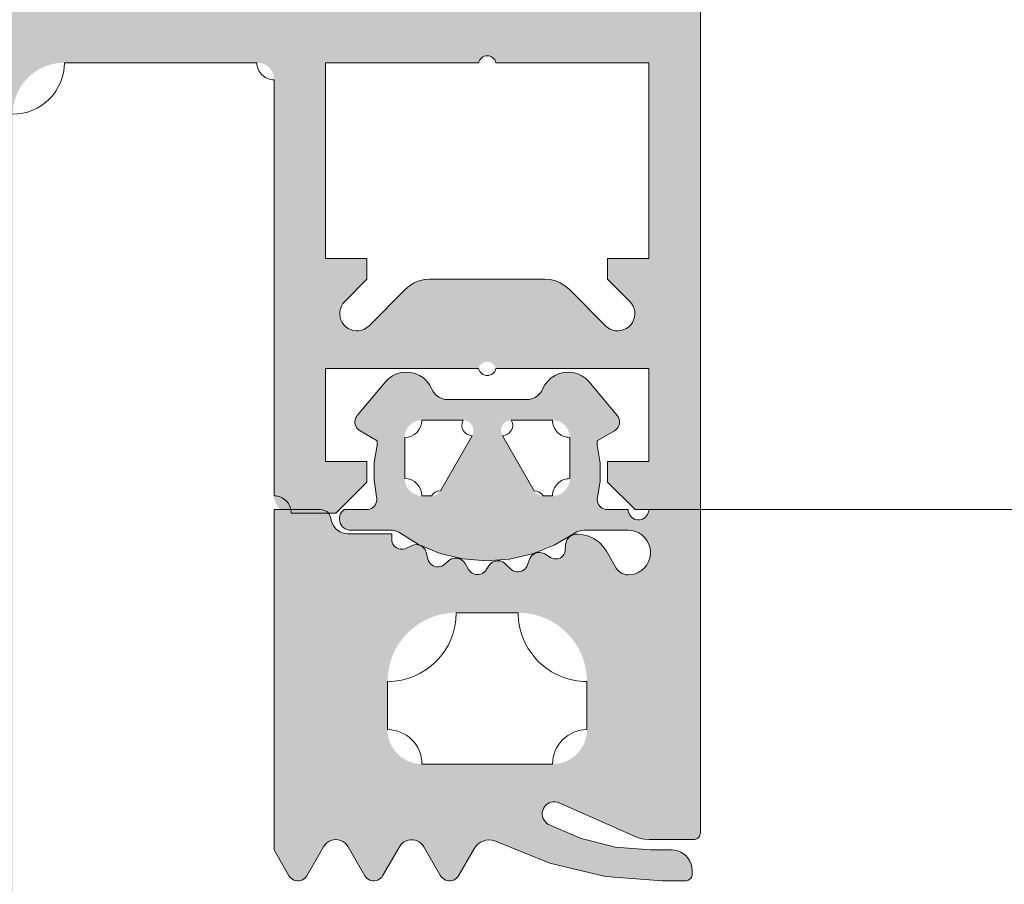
# Model space of a CAD drawing. Header units: metres. Extents: x -3.6 to 84.5, y -11 to 16.8.
# Tile 510 of 656: x 59.5242 to 59.5528, y -0.1449 to -0.1197. Entities that reach past the tile are written whole.
import ezdxf

# ---------------------------------------------------------------- set-up
doc = ezdxf.new("R2010")
doc.units = ezdxf.units.M
doc.header["$MEASUREMENT"] = 0
doc.layers.add('301 - Elemente.Linie', color=7, linetype='Continuous')
doc.layers.add('302 - Elemente.Schraffur', color=7, linetype='Continuous')

msp = doc.modelspace()

# ---------------------------------------------------------------- hatches: boundary and pattern name
at = {"layer": '302 - Elemente.Schraffur', "linetype": 'Continuous', "lineweight": 5}
h = msp.add_hatch(color=7, dxfattribs=at)
h.paths.add_polyline_path([(59.493989, -0.134), (59.495889, -0.134), (59.496689, -0.1332), (59.496689, -0.1326), (59.495489, -0.1326), (59.495489, -0.1299), (59.499939, -0.1299), (59.499945, -0.129879), (59.499952, -0.129859), (59.499961, -0.129839), (59.499972, -0.12982), (59.499984, -0.129803), (59.499998, -0.129786), (59.500013, -0.12977), (59.500029, -0.129756), (59.500046, -0.129743), (59.500065, -0.129732), (59.500084, -0.129722), (59.500104, -0.129714), (59.500125, -0.129708), (59.500146, -0.129704), (59.500167, -0.129701), (59.500189, -0.1297), (59.500211, -0.129701), (59.500232, -0.129704), (59.500253, -0.129708), (59.500274, -0.129714), (59.500294, -0.129722), (59.500313, -0.129732), (59.500332, -0.129743), (59.500349, -0.129756), (59.500365, -0.12977), (59.50038, -0.129786), (59.500394, -0.129803), (59.500406, -0.12982), (59.500417, -0.129839), (59.500426, -0.129859), (59.500433, -0.129879), (59.500439, -0.1299), (59.504889, -0.1299), (59.504889, -0.1326), (59.503689, -0.1326), (59.503689, -0.1332), (59.504589, -0.1341), (59.505889, -0.1341), (59.505914, -0.134099), (59.505938, -0.134098), (59.505962, -0.134095), (59.505987, -0.13409), (59.50601, -0.134085), (59.506034, -0.134078), (59.506057, -0.134071), (59.50608, -0.134062), (59.506103, -0.134052), (59.506125, -0.134041), (59.506146, -0.134029), (59.506167, -0.134016), (59.506187, -0.134002), (59.506206, -0.133986), (59.506225, -0.13397), (59.506243, -0.133953), (59.506259, -0.133936), (59.506276, -0.133917), (59.506291, -0.133898), (59.506305, -0.133878), (59.506318, -0.133857), (59.50633, -0.133836), (59.506341, -0.133814), (59.506351, -0.133791), (59.50636, -0.133768), (59.506367, -0.133745), (59.506374, -0.133721), (59.506379, -0.133697), (59.506384, -0.133673), (59.506387, -0.133649), (59.506388, -0.133624), (59.506389, -0.1336), (59.506389, -0.1215), (59.50639, -0.121475), (59.506391, -0.121451), (59.506394, -0.121427), (59.506399, -0.121402), (59.506404, -0.121378), (59.506411, -0.121355), (59.506418, -0.121331), (59.506427, -0.121309), (59.506437, -0.121286), (59.506448, -0.121264), (59.50646, -0.121243), (59.506473, -0.121222), (59.506487, -0.121202), (59.506502, -0.121183), (59.506519, -0.121164), (59.506535, -0.121146), (59.506553, -0.121129), (59.506572, -0.121113), (59.506591, -0.121098), (59.506611, -0.121084), (59.506632, -0.121071), (59.506653, -0.121059), (59.506675, -0.121048), (59.506698, -0.121038), (59.506721, -0.121029), (59.506744, -0.121021), (59.506768, -0.121015), (59.506791, -0.12101), (59.506816, -0.121005), (59.50684, -0.121002), (59.506864, -0.121001), (59.506889, -0.121), (59.512489, -0.121), (59.512563, -0.121002), (59.512636, -0.121007), (59.512709, -0.121016), (59.512782, -0.121029), (59.512853, -0.121045), (59.512924, -0.121065), (59.512994, -0.121088), (59.513063, -0.121114), (59.51313, -0.121144), (59.513196, -0.121177), (59.51326, -0.121213), (59.513322, -0.121253), (59.513383, -0.121295), (59.513441, -0.12134), (59.513496, -0.121389), (59.51355, -0.121439), (59.5136, -0.121493), (59.513649, -0.121548), (59.513694, -0.121606), (59.513736, -0.121667), (59.513776, -0.121729), (59.513812, -0.121793), (59.513845, -0.121859), (59.513875, -0.121926), (59.513901, -0.121995), (59.513924, -0.122065), (59.513944, -0.122135), (59.51396, -0.122207), (59.513973, -0.12228), (59.513982, -0.122353), (59.513987, -0.122426), (59.513989, -0.1225), (59.513989, -0.1495), (59.51399, -0.149524), (59.513991, -0.149549), (59.513994, -0.149573), (59.513999, -0.149597), (59.514004, -0.149621), (59.514011, -0.149645), (59.514018, -0.149668), (59.514027, -0.149691), (59.514037, -0.149714), (59.514048, -0.149736), (59.51406, -0.149757), (59.514073, -0.149778), (59.514087, -0.149798), (59.514102, -0.149817), (59.514119, -0.149836), (59.514135, -0.149853), (59.514153, -0.14987), (59.514172, -0.149886), (59.514191, -0.149902), (59.514211, -0.149916), (59.514232, -0.149929), (59.514253, -0.149941), (59.514275, -0.149952), (59.514298, -0.149962), (59.514321, -0.149971), (59.514344, -0.149978), (59.514368, -0.149985), (59.514391, -0.14999), (59.514416, -0.149995), (59.51444, -0.149998), (59.514464, -0.149999), (59.514489, -0.15), (59.515489, -0.15), (59.515538, -0.149999), (59.515587, -0.149995), (59.515636, -0.149989), (59.515684, -0.149981), (59.515732, -0.14997), (59.515779, -0.149957), (59.515826, -0.149941), (59.515872, -0.149924), (59.515917, -0.149904), (59.51596, -0.149882), (59.516003, -0.149858), (59.516045, -0.149831), (59.516085, -0.149803), (59.516123, -0.149773), (59.516161, -0.149741), (59.516196, -0.149707), (59.51623, -0.149671), (59.516262, -0.149634), (59.516292, -0.149596), (59.51632, -0.149556), (59.516347, -0.149514), (59.516371, -0.149471), (59.516393, -0.149427), (59.516413, -0.149383), (59.516431, -0.149337), (59.516446, -0.14929), (59.516459, -0.149243), (59.51647, -0.149195), (59.516478, -0.149147), (59.516484, -0.149098), (59.516488, -0.149049), (59.516489, -0.149), (59.516989, -0.148711), (59.516989, -0.147489), (59.516489, -0.1472), (59.516989, -0.146911), (59.516989, -0.145689), (59.516489, -0.1454), (59.516989, -0.145111), (59.516989, -0.143889), (59.516489, -0.1436), (59.516989, -0.143311), (59.516989, -0.142089), (59.516489, -0.1418), (59.516989, -0.141511), (59.516989, -0.140289), (59.516489, -0.14), (59.516989, -0.139711), (59.516989, -0.138489), (59.516489, -0.1382), (59.516989, -0.137911), (59.516989, -0.136689), (59.516489, -0.1364), (59.516989, -0.136111), (59.516989, -0.134164), (59.518123, -0.1322), (59.518158, -0.132144), (59.518196, -0.132091), (59.518237, -0.132041), (59.518282, -0.131993), (59.51833, -0.131948), (59.51838, -0.131907), (59.518433, -0.131868), (59.518489, -0.131834), (59.518547, -0.131803), (59.518606, -0.131776), (59.518668, -0.131753), (59.51873, -0.131734), (59.518794, -0.131719), (59.518858, -0.131708), (59.518924, -0.131702), (59.518989, -0.1317), (59.519054, -0.131702), (59.51912, -0.131708), (59.519184, -0.131719), (59.519248, -0.131734), (59.51931, -0.131753), (59.519372, -0.131776), (59.519431, -0.131803), (59.519489, -0.131834), (59.519545, -0.131868), (59.519598, -0.131907), (59.519648, -0.131948), (59.519696, -0.131993), (59.519741, -0.132041), (59.519782, -0.132091), (59.51982, -0.132144), (59.519855, -0.1322), (59.520989, -0.134164), (59.520989, -0.135211), (59.521489, -0.1355), (59.520989, -0.135789), (59.520989, -0.137011), (59.521489, -0.1373), (59.520989, -0.137589), (59.520989, -0.138811), (59.521489, -0.1391), (59.520989, -0.139389), (59.520989, -0.140611), (59.521489, -0.1409), (59.520989, -0.141189), (59.520989, -0.142411), (59.521489, -0.1427), (59.520989, -0.142989), (59.520989, -0.144211), (59.521489, -0.1445), (59.520989, -0.144789), (59.520989, -0.146011), (59.521489, -0.1463), (59.520989, -0.146589), (59.520989, -0.147811), (59.521489, -0.1481), (59.521489, -0.149), (59.52149, -0.149049), (59.521494, -0.149098), (59.5215, -0.149147), (59.521508, -0.149195), (59.521519, -0.149243), (59.521532, -0.14929), (59.521547, -0.149337), (59.521565, -0.149383), (59.521585, -0.149427), (59.521607, -0.149471), (59.521631, -0.149514), (59.521658, -0.149556), (59.521686, -0.149596), (59.521716, -0.149634), (59.521748, -0.149671), (59.521782, -0.149707), (59.521817, -0.149741), (59.521855, -0.149773), (59.521893, -0.149803), (59.521933, -0.149831), (59.521975, -0.149858), (59.522018, -0.149882), (59.522061, -0.149904), (59.522106, -0.149924), (59.522152, -0.149941), (59.522199, -0.149957), (59.522246, -0.14997), (59.522294, -0.149981), (59.522342, -0.149989), (59.522391, -0.149995), (59.52244, -0.149999), (59.522489, -0.15), (59.523489, -0.15), (59.523514, -0.149999), (59.523538, -0.149998), (59.523562, -0.149995), (59.523587, -0.14999), (59.52361, -0.149985), (59.523634, -0.149978), (59.523657, -0.149971), (59.52368, -0.149962), (59.523703, -0.149952), (59.523725, -0.149941), (59.523746, -0.149929), (59.523767, -0.149916), (59.523787, -0.149902), (59.523806, -0.149886), (59.523825, -0.14987), (59.523843, -0.149853), (59.523859, -0.149836), (59.523875, -0.149817), (59.523891, -0.149798), (59.523905, -0.149778), (59.523918, -0.149757), (59.52393, -0.149736), (59.523941, -0.149714), (59.523951, -0.149691), (59.52396, -0.149668), (59.523967, -0.149645), (59.523974, -0.149621), (59.523979, -0.149597), (59.523984, -0.149573), (59.523987, -0.149549), (59.523988, -0.149524), (59.523989, -0.1495), (59.523989, -0.1225), (59.523991, -0.122426), (59.523996, -0.122353), (59.524005, -0.12228), (59.524018, -0.122207), (59.524034, -0.122135), (59.524054, -0.122065), (59.524077, -0.121995), (59.524103, -0.121926), (59.524133, -0.121859), (59.524166, -0.121793), (59.524202, -0.121729), (59.524242, -0.121667), (59.524284, -0.121606), (59.524329, -0.121548), (59.524378, -0.121493), (59.524428, -0.121439), (59.524482, -0.121389), (59.524537, -0.12134), (59.524595, -0.121295), (59.524656, -0.121253), (59.524718, -0.121213), (59.524782, -0.121177), (59.524848, -0.121144), (59.524915, -0.121114), (59.524984, -0.121088), (59.525054, -0.121065), (59.525125, -0.121045), (59.525196, -0.121029), (59.525269, -0.121016), (59.525342, -0.121007), (59.525415, -0.121002), (59.525489, -0.121), (59.531089, -0.121), (59.531114, -0.121001), (59.531138, -0.121002), (59.531162, -0.121005), (59.531187, -0.12101), (59.53121, -0.121015), (59.531234, -0.121021), (59.531257, -0.121029), (59.53128, -0.121038), (59.531303, -0.121048), (59.531325, -0.121059), (59.531346, -0.121071), (59.531367, -0.121084), (59.531387, -0.121098), (59.531406, -0.121113), (59.531425, -0.121129), (59.531443, -0.121146), (59.531459, -0.121164), (59.531475, -0.121183), (59.531491, -0.121202), (59.531505, -0.121222), (59.531518, -0.121243), (59.53153, -0.121264), (59.531541, -0.121286), (59.531551, -0.121309), (59.53156, -0.121331), (59.531567, -0.121355), (59.531574, -0.121378), (59.531579, -0.121402), (59.531584, -0.121427), (59.531587, -0.121451), (59.531588, -0.121475), (59.531589, -0.1215), (59.531589, -0.1336), (59.53159, -0.133624), (59.531591, -0.133649), (59.531594, -0.133673), (59.531599, -0.133697), (59.531604, -0.133721), (59.531611, -0.133745), (59.531618, -0.133768), (59.531627, -0.133791), (59.531637, -0.133814), (59.531648, -0.133836), (59.53166, -0.133857), (59.531673, -0.133878), (59.531687, -0.133898), (59.531702, -0.133917), (59.531719, -0.133936), (59.531735, -0.133953), (59.531753, -0.13397), (59.531772, -0.133986), (59.531791, -0.134002), (59.531811, -0.134016), (59.531832, -0.134029), (59.531853, -0.134041), (59.531875, -0.134052), (59.531898, -0.134062), (59.531921, -0.134071), (59.531944, -0.134078), (59.531968, -0.134085), (59.531991, -0.13409), (59.532016, -0.134095), (59.53204, -0.134098), (59.532064, -0.134099), (59.532089, -0.1341), (59.533389, -0.1341), (59.534289, -0.1332), (59.534289, -0.1326), (59.533089, -0.1326), (59.533089, -0.1299), (59.537539, -0.1299), (59.537545, -0.129879), (59.537552, -0.129859), (59.537561, -0.129839), (59.537572, -0.12982), (59.537584, -0.129803), (59.537598, -0.129786), (59.537613, -0.12977), (59.537629, -0.129756), (59.537646, -0.129743), (59.537665, -0.129732), (59.537684, -0.129722), (59.537704, -0.129714), (59.537725, -0.129708), (59.537746, -0.129704), (59.537767, -0.129701), (59.537789, -0.1297), (59.537811, -0.129701), (59.537832, -0.129704), (59.537853, -0.129708), (59.537874, -0.129714), (59.537894, -0.129722), (59.537913, -0.129732), (59.537932, -0.129743), (59.537949, -0.129756), (59.537965, -0.12977), (59.53798, -0.129786), (59.537994, -0.129803), (59.538006, -0.12982), (59.538017, -0.129839), (59.538026, -0.129859), (59.538033, -0.129879), (59.538039, -0.1299), (59.542489, -0.1299), (59.542489, -0.1326), (59.541289, -0.1326), (59.541289, -0.1332), (59.542089, -0.134), (59.543989, -0.134), (59.543989, -0.0305), (59.543987, -0.030426), (59.543982, -0.030353), (59.543973, -0.03028), (59.54396, -0.030207), (59.543944, -0.030135), (59.543924, -0.030065), (59.543901, -0.029995), (59.543875, -0.029926), (59.543845, -0.029859), (59.543812, -0.029793), (59.543776, -0.029729), (59.543736, -0.029667), (59.543694, -0.029606), (59.543649, -0.029548), (59.5436, -0.029493), (59.54355, -0.029439), (59.543496, -0.029389), (59.543441, -0.02934), (59.543383, -0.029295), (59.543322, -0.029253), (59.54326, -0.029213), (59.543196, -0.029177), (59.54313, -0.029144), (59.543063, -0.029114), (59.542994, -0.029088), (59.542924, -0.029065), (59.542853, -0.029045), (59.542782, -0.029029), (59.542709, -0.029016), (59.542636, -0.029007), (59.542563, -0.029002), (59.542489, -0.029), (59.495489, -0.029), (59.495415, -0.029002), (59.495342, -0.029007), (59.495269, -0.029016), (59.495196, -0.029029), (59.495125, -0.029045), (59.495054, -0.029065), (59.494984, -0.029088), (59.494915, -0.029114), (59.494848, -0.029144), (59.494782, -0.029177), (59.494718, -0.029213), (59.494656, -0.029253), (59.494595, -0.029295), (59.494537, -0.02934), (59.494482, -0.029389), (59.494428, -0.029439), (59.494378, -0.029493), (59.494329, -0.029548), (59.494284, -0.029606), (59.494242, -0.029667), (59.494202, -0.029729), (59.494166, -0.029793), (59.494133, -0.029859), (59.494103, -0.029926), (59.494077, -0.029995), (59.494054, -0.030065), (59.494034, -0.030135), (59.494018, -0.030207), (59.494005, -0.03028), (59.493996, -0.030353), (59.493991, -0.030426), (59.493989, -0.0305)])
h.paths.add_polyline_path([(59.495489, -0.121), (59.499939, -0.121), (59.499952, -0.120959), (59.499972, -0.12092), (59.499998, -0.120886), (59.500029, -0.120856), (59.500065, -0.120832), (59.500104, -0.120814), (59.500146, -0.120804), (59.500189, -0.1208), (59.500232, -0.120804), (59.500274, -0.120814), (59.500313, -0.120832), (59.500349, -0.120856), (59.50038, -0.120886), (59.500406, -0.12092), (59.500426, -0.120959), (59.500439, -0.121), (59.504889, -0.121), (59.504889, -0.1267), (59.503689, -0.1267), (59.503689, -0.1273), (59.504335, -0.127946), (59.504389, -0.128009), (59.504431, -0.12808), (59.504461, -0.128157), (59.504478, -0.128238), (59.504481, -0.128321), (59.504471, -0.128403), (59.504448, -0.128482), (59.504411, -0.128556), (59.504363, -0.128623), (59.504305, -0.128681), (59.504238, -0.128729), (59.504164, -0.128766), (59.504084, -0.128789), (59.504003, -0.1288), (59.50392, -0.128796), (59.503839, -0.128779), (59.503762, -0.128749), (59.503691, -0.128707), (59.503628, -0.128653), (59.502568, -0.127593), (59.502448, -0.127491), (59.502315, -0.127409), (59.50217, -0.127349), (59.502017, -0.127312), (59.501861, -0.1273), (59.498517, -0.1273), (59.498361, -0.127312), (59.498208, -0.127349), (59.498063, -0.127409), (59.49793, -0.127491), (59.49781, -0.127593), (59.49675, -0.128653), (59.496687, -0.128707), (59.496616, -0.128749), (59.496539, -0.128779), (59.496458, -0.128796), (59.496375, -0.1288), (59.496293, -0.128789), (59.496214, -0.128766), (59.49614, -0.128729), (59.496073, -0.128681), (59.496015, -0.128623), (59.495967, -0.128556), (59.49593, -0.128482), (59.495907, -0.128403), (59.495897, -0.128321), (59.4959, -0.128238), (59.495917, -0.128157), (59.495947, -0.12808), (59.495989, -0.128009), (59.496043, -0.127946), (59.496689, -0.1273), (59.496689, -0.1267), (59.495489, -0.1267)], flags=0)
h.paths.add_polyline_path([(59.496089, -0.1187), (59.496089, -0.0348), (59.541889, -0.0348), (59.541889, -0.1187)], flags=0)
h.paths.add_polyline_path([(59.515789, -0.1215), (59.515795, -0.121422), (59.515813, -0.121345), (59.515843, -0.121273), (59.515884, -0.121206), (59.515935, -0.121146), (59.515995, -0.121095), (59.516062, -0.121054), (59.516134, -0.121024), (59.516211, -0.121006), (59.516289, -0.121), (59.521689, -0.121), (59.521767, -0.121006), (59.521844, -0.121024), (59.521916, -0.121054), (59.521983, -0.121095), (59.522043, -0.121146), (59.522094, -0.121206), (59.522134, -0.121273), (59.522165, -0.121345), (59.522183, -0.121422), (59.522189, -0.1215), (59.522189, -0.1289), (59.522183, -0.128978), (59.522165, -0.129054), (59.522134, -0.129127), (59.522094, -0.129194), (59.522043, -0.129253), (59.521983, -0.129304), (59.521916, -0.129345), (59.521844, -0.129375), (59.521767, -0.129394), (59.521689, -0.1294), (59.516289, -0.1294), (59.516211, -0.129394), (59.516134, -0.129375), (59.516062, -0.129345), (59.515995, -0.129304), (59.515935, -0.129253), (59.515884, -0.129194), (59.515843, -0.129127), (59.515813, -0.129054), (59.515795, -0.128978), (59.515789, -0.1289)], flags=0)
h.paths.add_polyline_path([(59.534289, -0.1267), (59.533089, -0.1267), (59.533089, -0.121), (59.537539, -0.121), (59.537552, -0.120959), (59.537572, -0.12092), (59.537598, -0.120886), (59.537629, -0.120856), (59.537665, -0.120832), (59.537704, -0.120814), (59.537746, -0.120804), (59.537789, -0.1208), (59.537832, -0.120804), (59.537874, -0.120814), (59.537913, -0.120832), (59.537949, -0.120856), (59.53798, -0.120886), (59.538006, -0.12092), (59.538026, -0.120959), (59.538039, -0.121), (59.542489, -0.121), (59.542489, -0.1267), (59.541289, -0.1267), (59.541289, -0.1273), (59.541935, -0.127946), (59.541989, -0.128009), (59.542031, -0.12808), (59.542061, -0.128157), (59.542078, -0.128238), (59.542081, -0.128321), (59.542071, -0.128403), (59.542048, -0.128482), (59.542011, -0.128556), (59.541963, -0.128623), (59.541905, -0.128681), (59.541838, -0.128729), (59.541764, -0.128766), (59.541684, -0.128789), (59.541603, -0.1288), (59.54152, -0.128796), (59.541439, -0.128779), (59.541362, -0.128749), (59.541291, -0.128707), (59.541228, -0.128653), (59.540168, -0.127593), (59.540048, -0.127491), (59.539915, -0.127409), (59.53977, -0.127349), (59.539617, -0.127312), (59.539461, -0.1273), (59.536117, -0.1273), (59.535961, -0.127312), (59.535808, -0.127349), (59.535663, -0.127409), (59.53553, -0.127491), (59.53541, -0.127593), (59.53435, -0.128653), (59.534287, -0.128707), (59.534216, -0.128749), (59.534139, -0.128779), (59.534058, -0.128796), (59.533975, -0.1288), (59.533893, -0.128789), (59.533814, -0.128766), (59.53374, -0.128729), (59.533673, -0.128681), (59.533615, -0.128623), (59.533567, -0.128556), (59.53353, -0.128482), (59.533507, -0.128403), (59.533497, -0.128321), (59.5335, -0.128238), (59.533517, -0.128157), (59.533547, -0.12808), (59.533589, -0.128009), (59.533643, -0.127946), (59.534289, -0.1273)], flags=0)
h = msp.add_hatch(color=7, dxfattribs=at)
h.paths.add_polyline_path([(59.531589, -0.134001), (59.531589, -0.143901), (59.532022, -0.144651), (59.53205, -0.14469), (59.532083, -0.144725), (59.532122, -0.144754), (59.532164, -0.144777), (59.53221, -0.144792), (59.532258, -0.1448), (59.532306, -0.1448), (59.532354, -0.144792), (59.532399, -0.144777), (59.532442, -0.144754), (59.532481, -0.144725), (59.532514, -0.14469), (59.532542, -0.144651), (59.53303, -0.143806), (59.533071, -0.143747), (59.533121, -0.143697), (59.53318, -0.143656), (59.533244, -0.143625), (59.533313, -0.143607), (59.533385, -0.143601), (59.533456, -0.143607), (59.533525, -0.143625), (59.53359, -0.143656), (59.533648, -0.143697), (59.533699, -0.143747), (59.53374, -0.143806), (59.534228, -0.144651), (59.534255, -0.14469), (59.534288, -0.144725), (59.534327, -0.144754), (59.53437, -0.144777), (59.534416, -0.144792), (59.534463, -0.1448), (59.534511, -0.1448), (59.534559, -0.144792), (59.534605, -0.144777), (59.534648, -0.144754), (59.534686, -0.144725), (59.53472, -0.14469), (59.534747, -0.144651), (59.535235, -0.143806), (59.535273, -0.143751), (59.535318, -0.143704), (59.535371, -0.143664), (59.535429, -0.143633), (59.535492, -0.143613), (59.535557, -0.143602), (59.535623, -0.143602), (59.535688, -0.143613), (59.535751, -0.143633), (59.535809, -0.143664), (59.535862, -0.143704), (59.535908, -0.143751), (59.535945, -0.143806), (59.536433, -0.144651), (59.53646, -0.14469), (59.536494, -0.144725), (59.536532, -0.144754), (59.536575, -0.144777), (59.536621, -0.144792), (59.536669, -0.1448), (59.536717, -0.1448), (59.536765, -0.144792), (59.53681, -0.144777), (59.536853, -0.144754), (59.536892, -0.144725), (59.536925, -0.14469), (59.536953, -0.144651), (59.537415, -0.14385), (59.537465, -0.143782), (59.537525, -0.143724), (59.537594, -0.143676), (59.53767, -0.143641), (59.537751, -0.143618), (59.537834, -0.143609), (59.537918, -0.143613), (59.538, -0.143631), (59.538078, -0.143663), (59.539613, -0.14429), (59.541226, -0.144672), (59.542879, -0.1448), (59.543549, -0.1448), (59.54358, -0.144798), (59.543611, -0.144791), (59.54364, -0.144779), (59.543667, -0.144762), (59.54369, -0.144742), (59.543711, -0.144718), (59.543727, -0.144691), (59.543739, -0.144662), (59.543747, -0.144632), (59.543749, -0.1446), (59.543749, -0.1445), (59.543742, -0.144406), (59.54372, -0.144315), (59.543684, -0.144228), (59.543634, -0.144148), (59.543573, -0.144076), (59.543502, -0.144015), (59.543421, -0.143966), (59.543334, -0.14393), (59.543243, -0.143908), (59.543149, -0.1439), (59.542539, -0.1439), (59.541515, -0.143816), (59.540518, -0.143567), (59.539574, -0.143159), (59.539524, -0.143127), (59.53948, -0.143086), (59.539444, -0.143039), (59.539416, -0.142986), (59.539398, -0.142929), (59.53939, -0.14287), (59.539391, -0.142811), (59.539403, -0.142752), (59.539425, -0.142697), (59.539455, -0.142646), (59.539494, -0.1426), (59.53954, -0.142562), (59.539592, -0.142533), (59.539648, -0.142512), (59.539707, -0.142502), (59.539766, -0.142501), (59.539825, -0.142511), (59.539881, -0.142531), (59.54209, -0.143514), (59.542221, -0.143562), (59.542357, -0.143591), (59.542497, -0.1436), (59.543789, -0.1436), (59.543824, -0.143597), (59.543857, -0.143588), (59.543889, -0.143574), (59.543918, -0.143554), (59.543942, -0.143529), (59.543962, -0.1435), (59.543977, -0.143469), (59.543986, -0.143435), (59.543989, -0.1434), (59.543989, -0.134001), (59.542489, -0.134001), (59.542485, -0.13405), (59.542473, -0.134098), (59.542453, -0.134143), (59.542426, -0.134185), (59.542392, -0.134221), (59.542353, -0.134252), (59.54231, -0.134275), (59.542263, -0.134291), (59.542214, -0.1343), (59.542164, -0.1343), (59.542115, -0.134291), (59.542069, -0.134275), (59.542025, -0.134252), (59.541986, -0.134221), (59.541952, -0.134185), (59.541925, -0.134143), (59.541905, -0.134098), (59.541893, -0.13405), (59.541889, -0.134001), (59.541284, -0.134001), (59.541233, -0.133995), (59.541183, -0.133981), (59.541136, -0.133959), (59.541094, -0.133929), (59.541058, -0.133892), (59.541028, -0.133849), (59.541007, -0.133802), (59.540994, -0.133752), (59.540989, -0.133701), (59.541078, -0.133179), (59.541078, -0.13265), (59.540989, -0.132128), (59.540989, -0.132001), (59.541489, -0.131712), (59.541532, -0.131682), (59.541569, -0.131645), (59.541599, -0.131602), (59.541621, -0.131555), (59.541634, -0.131504), (59.541639, -0.131452), (59.541634, -0.1314), (59.541621, -0.13135), (59.541599, -0.131302), (59.541569, -0.131259), (59.540752, -0.130286), (59.540656, -0.13019), (59.540545, -0.130111), (59.540422, -0.130052), (59.540291, -0.130015), (59.540155, -0.130001), (59.540019, -0.13001), (59.539886, -0.130042), (59.539761, -0.130096), (59.539647, -0.130171), (59.539547, -0.130263), (59.539464, -0.130372), (59.539363, -0.130567), (59.539312, -0.130634), (59.539251, -0.130692), (59.539181, -0.130738), (59.539105, -0.130773), (59.539023, -0.130794), (59.53894, -0.130801), (59.536638, -0.130801), (59.536555, -0.130794), (59.536474, -0.130773), (59.536397, -0.130738), (59.536327, -0.130692), (59.536266, -0.130634), (59.536216, -0.130567), (59.536114, -0.130372), (59.536031, -0.130263), (59.535931, -0.130171), (59.535817, -0.130096), (59.535692, -0.130042), (59.535559, -0.13001), (59.535423, -0.130001), (59.535288, -0.130015), (59.535156, -0.130052), (59.535033, -0.130111), (59.534922, -0.13019), (59.534826, -0.130286), (59.534009, -0.131259), (59.533982, -0.131298), (59.533961, -0.131341), (59.533946, -0.131386), (59.53394, -0.131433), (59.53394, -0.131481), (59.533949, -0.131528), (59.533964, -0.131572), (59.533987, -0.131614), (59.534015, -0.131652), (59.53405, -0.131685), (59.534089, -0.131712), (59.534589, -0.132001), (59.534589, -0.132128), (59.534502, -0.132626), (59.534497, -0.133132), (59.534579, -0.133681), (59.534579, -0.13373), (59.53457, -0.133778), (59.534553, -0.133824), (59.53453, -0.133867), (59.534499, -0.133906), (59.534463, -0.133939), (59.534422, -0.133965), (59.534377, -0.133985), (59.534329, -0.133997), (59.53428, -0.134001), (59.533629, -0.134001), (59.533587, -0.134036), (59.533551, -0.134079), (59.533522, -0.134126), (59.533502, -0.134178), (59.533491, -0.134233), (59.533489, -0.134288), (59.533497, -0.134343), (59.533514, -0.134396), (59.533539, -0.134446), (59.533573, -0.13449), (59.533613, -0.134528), (59.533659, -0.134559), (59.53371, -0.134582), (59.533764, -0.134596), (59.533819, -0.134601), (59.535037, -0.134601), (59.535084, -0.134604), (59.535129, -0.134615), (59.535173, -0.134633), (59.535793, -0.135012), (59.536421, -0.135273), (59.537082, -0.135433), (59.53776, -0.135491), (59.538438, -0.135443), (59.539101, -0.13529), (59.539733, -0.135038), (59.540383, -0.134652), (59.540454, -0.134624), (59.540529, -0.134606), (59.540605, -0.134601), (59.541889, -0.134601), (59.541996, -0.13461), (59.5421, -0.134636), (59.542198, -0.134679), (59.542288, -0.134738), (59.542367, -0.13481), (59.542433, -0.134895), (59.542484, -0.13499), (59.542519, -0.135091), (59.542537, -0.135197), (59.542537, -0.135304), (59.542519, -0.13541), (59.542484, -0.135512), (59.542433, -0.135606), (59.542367, -0.135691), (59.542288, -0.135764), (59.542198, -0.135822), (59.5421, -0.135865), (59.541996, -0.135892), (59.541889, -0.135901), (59.541829, -0.135896), (59.541771, -0.135883), (59.541715, -0.135861), (59.541664, -0.135831), (59.541617, -0.135794), (59.541576, -0.13575), (59.541543, -0.135701), (59.541261, -0.135213), (59.541163, -0.135072), (59.541042, -0.13495), (59.540901, -0.134851), (59.540746, -0.134777), (59.540581, -0.134731), (59.54041, -0.134713), (59.540352, -0.134717), (59.540296, -0.134731), (59.540243, -0.134754), (59.540195, -0.134786), (59.540153, -0.134825), (59.540118, -0.134871), (59.540092, -0.134922), (59.540074, -0.134977), (59.540067, -0.135034), (59.540059, -0.135178), (59.540053, -0.135224), (59.540039, -0.135268), (59.540017, -0.135309), (59.53999, -0.135346), (59.539956, -0.135377), (59.539917, -0.135403), (59.539875, -0.135421), (59.53983, -0.135432), (59.539784, -0.135436), (59.539738, -0.135431), (59.539693, -0.135419), (59.539651, -0.135399), (59.539465, -0.135292), (59.539419, -0.13527), (59.53937, -0.135256), (59.539319, -0.13525), (59.539268, -0.135252), (59.539218, -0.135262), (59.53917, -0.135281), (59.539126, -0.135307), (59.539087, -0.135339), (59.539053, -0.135377), (59.539026, -0.135421), (59.539007, -0.135468), (59.538962, -0.135605), (59.538942, -0.135652), (59.538915, -0.135695), (59.53888, -0.135733), (59.53884, -0.135764), (59.538795, -0.135788), (59.538747, -0.135804), (59.538696, -0.135812), (59.538645, -0.135811), (59.538595, -0.135801), (59.538548, -0.135783), (59.538504, -0.135757), (59.538465, -0.135724), (59.538323, -0.135583), (59.538284, -0.13555), (59.538241, -0.135523), (59.538193, -0.135504), (59.538143, -0.135493), (59.538092, -0.13549), (59.538041, -0.135496), (59.537992, -0.135509), (59.537946, -0.135531), (59.537903, -0.135559), (59.537866, -0.135594), (59.537835, -0.135634), (59.537756, -0.135755), (59.537725, -0.135795), (59.537687, -0.13583), (59.537644, -0.135857), (59.537597, -0.135877), (59.537548, -0.135889), (59.537497, -0.135892), (59.537446, -0.135886), (59.537397, -0.135872), (59.537351, -0.135849), (59.53731, -0.13582), (59.537274, -0.135783), (59.537245, -0.135742), (59.537145, -0.135568), (59.537116, -0.135526), (59.53708, -0.13549), (59.53704, -0.135459), (59.536994, -0.135435), (59.536946, -0.135419), (59.536895, -0.135411), (59.536844, -0.135412), (59.536794, -0.13542), (59.536745, -0.135437), (59.5367, -0.135461), (59.53666, -0.135492), (59.536553, -0.135588), (59.536512, -0.135619), (59.536467, -0.135642), (59.536418, -0.135658), (59.536368, -0.135665), (59.536317, -0.135663), (59.536267, -0.135653), (59.536219, -0.135634), (59.536176, -0.135608), (59.536137, -0.135574), (59.536105, -0.135535), (59.53608, -0.135491), (59.536062, -0.135443), (59.536009, -0.135243), (59.535992, -0.135197), (59.535969, -0.135154), (59.535939, -0.135116), (59.535903, -0.135083), (59.535863, -0.135057), (59.535818, -0.135037), (59.535771, -0.135025), (59.535723, -0.13502), (59.535675, -0.135023), (59.535628, -0.135034), (59.535583, -0.135053), (59.535445, -0.135123), (59.535398, -0.135142), (59.535348, -0.135153), (59.535297, -0.135155), (59.535247, -0.135149), (59.535198, -0.135134), (59.535152, -0.135111), (59.535111, -0.135081), (59.535076, -0.135044), (59.535047, -0.135002), (59.535026, -0.134956), (59.535013, -0.134906), (59.535009, -0.134856), (59.535009, -0.134701), (59.533737, -0.134701), (59.533657, -0.134694), (59.533579, -0.134675), (59.533505, -0.134644), (59.533437, -0.134601), (59.533377, -0.134548), (59.533326, -0.134486), (59.533286, -0.134417), (59.533257, -0.134342), (59.533231, -0.134216), (59.533213, -0.134171), (59.533189, -0.134129), (59.533159, -0.134092), (59.533123, -0.13406), (59.533082, -0.134035), (59.533038, -0.134016), (59.532991, -0.134005), (59.532943, -0.134001)])
h.paths.add_polyline_path([(59.53489, -0.14045), (59.534889, -0.140401), (59.534889, -0.139001), (59.534891, -0.138903), (59.534899, -0.138805), (59.534911, -0.138707), (59.534927, -0.13861), (59.534949, -0.138515), (59.534975, -0.13842), (59.535006, -0.138327), (59.535041, -0.138235), (59.535081, -0.138146), (59.535125, -0.138058), (59.535174, -0.137972), (59.535226, -0.13789), (59.535283, -0.137809), (59.535343, -0.137732), (59.535407, -0.137658), (59.535475, -0.137586), (59.535546, -0.137519), (59.53562, -0.137455), (59.535698, -0.137394), (59.535778, -0.137338), (59.535861, -0.137285), (59.535946, -0.137237), (59.536034, -0.137193), (59.536124, -0.137153), (59.536215, -0.137118), (59.536308, -0.137087), (59.536403, -0.137061), (59.536499, -0.137039), (59.536596, -0.137022), (59.536693, -0.13701), (59.536791, -0.137003), (59.536889, -0.137001), (59.538689, -0.137001), (59.538787, -0.137003), (59.538885, -0.13701), (59.538982, -0.137022), (59.539079, -0.137039), (59.539175, -0.137061), (59.53927, -0.137087), (59.539363, -0.137118), (59.539454, -0.137153), (59.539544, -0.137193), (59.539632, -0.137237), (59.539717, -0.137285), (59.5398, -0.137338), (59.53988, -0.137394), (59.539958, -0.137455), (59.540032, -0.137519), (59.540103, -0.137586), (59.540171, -0.137658), (59.540235, -0.137732), (59.540295, -0.137809), (59.540352, -0.137889), (59.540404, -0.137972), (59.540453, -0.138058), (59.540497, -0.138146), (59.540537, -0.138235), (59.540572, -0.138327), (59.540603, -0.13842), (59.540629, -0.138515), (59.540651, -0.13861), (59.540667, -0.138707), (59.540679, -0.138805), (59.540687, -0.138903), (59.540689, -0.139001), (59.540689, -0.140401), (59.540688, -0.14045), (59.540684, -0.140499), (59.540678, -0.140547), (59.54067, -0.140596), (59.540659, -0.140644), (59.540646, -0.140691), (59.540631, -0.140738), (59.540613, -0.140783), (59.540593, -0.140828), (59.540571, -0.140872), (59.540547, -0.140915), (59.540521, -0.140956), (59.540492, -0.140996), (59.540462, -0.141035), (59.54043, -0.141072), (59.540396, -0.141108), (59.540361, -0.141142), (59.540323, -0.141174), (59.540285, -0.141204), (59.540245, -0.141232), (59.540203, -0.141258), (59.54016, -0.141283), (59.540117, -0.141305), (59.540072, -0.141325), (59.540026, -0.141342), (59.539979, -0.141358), (59.539932, -0.141371), (59.539884, -0.141381), (59.539836, -0.14139), (59.539787, -0.141396), (59.539738, -0.141399), (59.539689, -0.141401), (59.535889, -0.141401), (59.53584, -0.141399), (59.535791, -0.141396), (59.535742, -0.14139), (59.535694, -0.141381), (59.535646, -0.141371), (59.535599, -0.141358), (59.535552, -0.141342), (59.535506, -0.141325), (59.535461, -0.141305), (59.535418, -0.141283), (59.535375, -0.141258), (59.535333, -0.141232), (59.535293, -0.141204), (59.535255, -0.141174), (59.535217, -0.141142), (59.535182, -0.141108), (59.535148, -0.141072), (59.535116, -0.141035), (59.535086, -0.140996), (59.535058, -0.140956), (59.535031, -0.140915), (59.535007, -0.140872), (59.534985, -0.140828), (59.534965, -0.140783), (59.534947, -0.140738), (59.534932, -0.140691), (59.534919, -0.140644), (59.534908, -0.140596), (59.5349, -0.140547), (59.534894, -0.140499)], flags=0)
h.paths.add_polyline_path([(59.535389, -0.1319), (59.53539, -0.131875), (59.535391, -0.131851), (59.535394, -0.131827), (59.535399, -0.131802), (59.535404, -0.131778), (59.535411, -0.131755), (59.535418, -0.131731), (59.535427, -0.131709), (59.535437, -0.131686), (59.535448, -0.131664), (59.53546, -0.131643), (59.535473, -0.131622), (59.535487, -0.131602), (59.535502, -0.131583), (59.535519, -0.131564), (59.535535, -0.131546), (59.535553, -0.131529), (59.535572, -0.131513), (59.535591, -0.131498), (59.535611, -0.131484), (59.535632, -0.131471), (59.535653, -0.131459), (59.535675, -0.131448), (59.535698, -0.131438), (59.535721, -0.131429), (59.535744, -0.131421), (59.535767, -0.131415), (59.535791, -0.13141), (59.535816, -0.131405), (59.53584, -0.131402), (59.535864, -0.131401), (59.535889, -0.1314), (59.537089, -0.1314), (59.537109, -0.131401), (59.537128, -0.131402), (59.537147, -0.131406), (59.537167, -0.13141), (59.537185, -0.131416), (59.537204, -0.131423), (59.537222, -0.131431), (59.537239, -0.13144), (59.537256, -0.13145), (59.537272, -0.131462), (59.537287, -0.131474), (59.537301, -0.131488), (59.537315, -0.131502), (59.537327, -0.131517), (59.537338, -0.131533), (59.537349, -0.13155), (59.537358, -0.131567), (59.537366, -0.131585), (59.537373, -0.131603), (59.537379, -0.131622), (59.537383, -0.131641), (59.537386, -0.131661), (59.537388, -0.13168), (59.537389, -0.1317), (59.537388, -0.13172), (59.537386, -0.131739), (59.537383, -0.131758), (59.537379, -0.131778), (59.537373, -0.131796), (59.537366, -0.131815), (59.537358, -0.131833), (59.537349, -0.13185), (59.53642, -0.133458), (59.536409, -0.133475), (59.536397, -0.13349), (59.536384, -0.133505), (59.53637, -0.133519), (59.536356, -0.133532), (59.53634, -0.133544), (59.536324, -0.133555), (59.536307, -0.133565), (59.536289, -0.133573), (59.536271, -0.133581), (59.536252, -0.133587), (59.536233, -0.133592), (59.536214, -0.133596), (59.536195, -0.133598), (59.536175, -0.1336), (59.535889, -0.1336), (59.535864, -0.133599), (59.53584, -0.133598), (59.535816, -0.133595), (59.535791, -0.13359), (59.535767, -0.133585), (59.535744, -0.133578), (59.535721, -0.133571), (59.535698, -0.133562), (59.535675, -0.133552), (59.535653, -0.133541), (59.535632, -0.133529), (59.535611, -0.133516), (59.535591, -0.133502), (59.535572, -0.133486), (59.535553, -0.13347), (59.535535, -0.133453), (59.535519, -0.133436), (59.535502, -0.133417), (59.535487, -0.133398), (59.535473, -0.133378), (59.53546, -0.133357), (59.535448, -0.133336), (59.535437, -0.133314), (59.535427, -0.133291), (59.535418, -0.133268), (59.535411, -0.133245), (59.535404, -0.133221), (59.535399, -0.133197), (59.535394, -0.133173), (59.535391, -0.133149), (59.53539, -0.133124), (59.535389, -0.1331)], flags=0)
h.paths.add_polyline_path([(59.53819, -0.13172), (59.538189, -0.1317), (59.53819, -0.13168), (59.538192, -0.131661), (59.538195, -0.131641), (59.538199, -0.131622), (59.538205, -0.131603), (59.538212, -0.131585), (59.53822, -0.131567), (59.538229, -0.13155), (59.53824, -0.131533), (59.538251, -0.131517), (59.538263, -0.131502), (59.538277, -0.131488), (59.538291, -0.131474), (59.538306, -0.131462), (59.538322, -0.13145), (59.538339, -0.13144), (59.538356, -0.131431), (59.538374, -0.131423), (59.538393, -0.131416), (59.538411, -0.13141), (59.53843, -0.131406), (59.53845, -0.131402), (59.538469, -0.131401), (59.538489, -0.1314), (59.539689, -0.1314), (59.539713, -0.131401), (59.539738, -0.131402), (59.539762, -0.131405), (59.539786, -0.13141), (59.53981, -0.131415), (59.539834, -0.131421), (59.539857, -0.131429), (59.53988, -0.131438), (59.539903, -0.131448), (59.539925, -0.131459), (59.539946, -0.131471), (59.539967, -0.131484), (59.539987, -0.131498), (59.540006, -0.131513), (59.540025, -0.131529), (59.540043, -0.131546), (59.540059, -0.131564), (59.540075, -0.131583), (59.540091, -0.131602), (59.540105, -0.131622), (59.540118, -0.131643), (59.54013, -0.131664), (59.540141, -0.131686), (59.540151, -0.131709), (59.54016, -0.131731), (59.540167, -0.131755), (59.540174, -0.131778), (59.540179, -0.131802), (59.540184, -0.131827), (59.540187, -0.131851), (59.540188, -0.131875), (59.540189, -0.1319), (59.540189, -0.1331), (59.540188, -0.133124), (59.540187, -0.133149), (59.540184, -0.133173), (59.540179, -0.133197), (59.540174, -0.133221), (59.540167, -0.133245), (59.54016, -0.133268), (59.540151, -0.133291), (59.540141, -0.133314), (59.54013, -0.133336), (59.540118, -0.133357), (59.540105, -0.133378), (59.540091, -0.133398), (59.540075, -0.133417), (59.540059, -0.133436), (59.540043, -0.133454), (59.540025, -0.13347), (59.540006, -0.133486), (59.539987, -0.133502), (59.539967, -0.133516), (59.539946, -0.133529), (59.539925, -0.133541), (59.539903, -0.133552), (59.53988, -0.133562), (59.539857, -0.133571), (59.539834, -0.133578), (59.53981, -0.133585), (59.539786, -0.13359), (59.539762, -0.133595), (59.539738, -0.133598), (59.539713, -0.133599), (59.539689, -0.1336), (59.539403, -0.1336), (59.539383, -0.133598), (59.539364, -0.133596), (59.539345, -0.133592), (59.539326, -0.133587), (59.539307, -0.133581), (59.539289, -0.133573), (59.539271, -0.133565), (59.539254, -0.133555), (59.539238, -0.133544), (59.539222, -0.133532), (59.539208, -0.133519), (59.539194, -0.133505), (59.539181, -0.13349), (59.539169, -0.133475), (59.539158, -0.133458), (59.538229, -0.13185), (59.53822, -0.131833), (59.538212, -0.131815), (59.538205, -0.131796), (59.538199, -0.131778), (59.538195, -0.131758), (59.538192, -0.131739)], flags=0)

# ---------------------------------------------------------------- linework, layer by layer
at = {"layer": '301 - Elemente.Linie', "color": 7, "linetype": 'Continuous', "lineweight": 5}
msp.add_line((61.544989, -0.134), (59.543989, -0.134), dxfattribs=at)
msp.add_lwpolyline([(59.523989, -0.1225, 0.414214), (59.525489, -0.121), (59.531089, -0.121, 0.414214), (59.531589, -0.1215), (59.531589, -0.1336, -0.414214), (59.532089, -0.1341), (59.533389, -0.1341), (59.534289, -0.1332), (59.534289, -0.1326), (59.533089, -0.1326), (59.533089, -0.1299), (59.537539, -0.1299, 0.8), (59.538039, -0.1299), (59.542489, -0.1299), (59.542489, -0.1326), (59.541289, -0.1326), (59.541289, -0.1332), (59.542089, -0.134), (59.543989, -0.134), (59.543989, -0.0305, -0.414214)], format="xyb", dxfattribs=at)
for points in [[(59.537539, -0.121), (59.537552, -0.120959), (59.537572, -0.12092), (59.537598, -0.120886), (59.537629, -0.120856), (59.537665, -0.120832), (59.537704, -0.120814), (59.537746, -0.120804), (59.537789, -0.1208), (59.537832, -0.120804), (59.537874, -0.120814), (59.537913, -0.120832), (59.537949, -0.120856), (59.53798, -0.120886), (59.538006, -0.12092), (59.538026, -0.120959), (59.538039, -0.121), (59.542489, -0.121), (59.542489, -0.1267), (59.541289, -0.1267), (59.541289, -0.1273), (59.541935, -0.127946), (59.541989, -0.128009), (59.542031, -0.12808), (59.542061, -0.128157), (59.542078, -0.128238), (59.542081, -0.128321), (59.542071, -0.128403), (59.542048, -0.128482), (59.542011, -0.128556), (59.541963, -0.128623), (59.541905, -0.128681), (59.541838, -0.128729), (59.541764, -0.128766), (59.541684, -0.128789), (59.541603, -0.1288), (59.54152, -0.128796), (59.541439, -0.128779), (59.541362, -0.128749), (59.541291, -0.128707), (59.541228, -0.128653), (59.540168, -0.127593), (59.540048, -0.127491), (59.539915, -0.127409), (59.53977, -0.127349), (59.539617, -0.127312), (59.539461, -0.1273), (59.536117, -0.1273), (59.535961, -0.127312), (59.535808, -0.127349), (59.535663, -0.127409), (59.53553, -0.127491), (59.53541, -0.127593), (59.53435, -0.128653), (59.534287, -0.128707), (59.534216, -0.128749), (59.534139, -0.128779), (59.534058, -0.128796), (59.533975, -0.1288), (59.533893, -0.128789), (59.533814, -0.128766), (59.53374, -0.128729), (59.533673, -0.128681), (59.533615, -0.128623), (59.533567, -0.128556), (59.53353, -0.128482), (59.533507, -0.128403), (59.533497, -0.128321), (59.5335, -0.128238), (59.533517, -0.128157), (59.533547, -0.12808), (59.533589, -0.128009), (59.533643, -0.127946), (59.534289, -0.1273), (59.534289, -0.1267), (59.533089, -0.1267), (59.533089, -0.121)], [(59.543989, -0.134001), (59.543989, -0.1434), (59.543986, -0.143435), (59.543977, -0.143469), (59.543962, -0.1435), (59.543942, -0.143529), (59.543918, -0.143554), (59.543889, -0.143574), (59.543857, -0.143588), (59.543824, -0.143597), (59.543789, -0.1436), (59.542497, -0.1436), (59.542357, -0.143591), (59.542221, -0.143562), (59.54209, -0.143514), (59.539881, -0.142531), (59.539825, -0.142511), (59.539766, -0.142501), (59.539707, -0.142502), (59.539648, -0.142512), (59.539592, -0.142533), (59.53954, -0.142562), (59.539494, -0.1426), (59.539455, -0.142646), (59.539425, -0.142697), (59.539403, -0.142752), (59.539391, -0.142811), (59.53939, -0.14287), (59.539398, -0.142929), (59.539416, -0.142986), (59.539444, -0.143039), (59.53948, -0.143086), (59.539524, -0.143127), (59.539574, -0.143159), (59.540518, -0.143567), (59.541515, -0.143816), (59.542539, -0.1439), (59.543149, -0.1439), (59.543243, -0.143908), (59.543334, -0.14393), (59.543421, -0.143966), (59.543502, -0.144015), (59.543573, -0.144076), (59.543634, -0.144148), (59.543684, -0.144228), (59.54372, -0.144315), (59.543742, -0.144406), (59.543749, -0.1445), (59.543749, -0.1446), (59.543747, -0.144632), (59.543739, -0.144662), (59.543727, -0.144691), (59.543711, -0.144718), (59.54369, -0.144742), (59.543667, -0.144762), (59.54364, -0.144779), (59.543611, -0.144791), (59.54358, -0.144798), (59.543549, -0.1448), (59.542879, -0.1448), (59.541226, -0.144672), (59.539613, -0.14429), (59.538078, -0.143663), (59.538, -0.143631), (59.537918, -0.143613), (59.537834, -0.143609), (59.537751, -0.143618), (59.53767, -0.143641), (59.537594, -0.143676), (59.537525, -0.143724), (59.537465, -0.143782), (59.537415, -0.14385), (59.536953, -0.144651), (59.536925, -0.14469), (59.536892, -0.144725), (59.536853, -0.144754), (59.53681, -0.144777), (59.536765, -0.144792), (59.536717, -0.1448), (59.536669, -0.1448), (59.536621, -0.144792), (59.536575, -0.144777), (59.536532, -0.144754), (59.536494, -0.144725), (59.53646, -0.14469), (59.536433, -0.144651), (59.535945, -0.143806), (59.535908, -0.143751), (59.535862, -0.143704), (59.535809, -0.143664), (59.535751, -0.143633), (59.535688, -0.143613), (59.535623, -0.143602), (59.535557, -0.143602), (59.535492, -0.143613), (59.535429, -0.143633), (59.535371, -0.143664), (59.535318, -0.143704), (59.535273, -0.143751), (59.535235, -0.143806), (59.534747, -0.144651), (59.53472, -0.14469), (59.534686, -0.144725), (59.534648, -0.144754), (59.534605, -0.144777), (59.534559, -0.144792), (59.534511, -0.1448), (59.534463, -0.1448), (59.534416, -0.144792), (59.53437, -0.144777), (59.534327, -0.144754), (59.534288, -0.144725), (59.534255, -0.14469), (59.534228, -0.144651), (59.53374, -0.143806), (59.533699, -0.143747), (59.533648, -0.143697), (59.53359, -0.143656), (59.533525, -0.143625), (59.533456, -0.143607), (59.533385, -0.143601), (59.533313, -0.143607), (59.533244, -0.143625), (59.53318, -0.143656), (59.533121, -0.143697), (59.533071, -0.143747), (59.53303, -0.143806), (59.532542, -0.144651), (59.532514, -0.14469), (59.532481, -0.144725), (59.532442, -0.144754), (59.532399, -0.144777), (59.532354, -0.144792), (59.532306, -0.1448), (59.532258, -0.1448), (59.53221, -0.144792), (59.532164, -0.144777), (59.532122, -0.144754), (59.532083, -0.144725), (59.53205, -0.14469), (59.532022, -0.144651), (59.531589, -0.143901), (59.531589, -0.134001), (59.532943, -0.134001), (59.532991, -0.134005), (59.533038, -0.134016), (59.533082, -0.134035), (59.533123, -0.13406), (59.533159, -0.134092), (59.533189, -0.134129), (59.533213, -0.134171), (59.533231, -0.134216), (59.533241, -0.134263), (59.533257, -0.134342), (59.533286, -0.134417), (59.533326, -0.134486), (59.533377, -0.134548), (59.533437, -0.134601), (59.533505, -0.134644), (59.533579, -0.134675), (59.533657, -0.134694), (59.533737, -0.134701), (59.535009, -0.134701), (59.535009, -0.134856), (59.535013, -0.134906), (59.535026, -0.134956), (59.535047, -0.135002), (59.535076, -0.135044), (59.535111, -0.135081), (59.535152, -0.135111), (59.535198, -0.135134), (59.535247, -0.135149), (59.535297, -0.135155), (59.535348, -0.135153), (59.535398, -0.135142), (59.535445, -0.135123), (59.535583, -0.135053), (59.535628, -0.135034), (59.535675, -0.135023), (59.535723, -0.13502), (59.535771, -0.135025), (59.535818, -0.135037), (59.535863, -0.135057), (59.535903, -0.135083), (59.535939, -0.135116), (59.535969, -0.135154), (59.535992, -0.135197), (59.536009, -0.135243), (59.536062, -0.135443), (59.53608, -0.135491), (59.536105, -0.135535), (59.536137, -0.135574), (59.536176, -0.135608), (59.536219, -0.135634), (59.536267, -0.135653), (59.536317, -0.135663), (59.536368, -0.135665), (59.536418, -0.135658), (59.536467, -0.135642), (59.536512, -0.135619), (59.536553, -0.135588), (59.53666, -0.135492), (59.5367, -0.135461), (59.536745, -0.135437), (59.536794, -0.13542), (59.536844, -0.135412), (59.536895, -0.135411), (59.536946, -0.135419), (59.536994, -0.135435), (59.53704, -0.135459), (59.53708, -0.13549), (59.537116, -0.135526), (59.537145, -0.135568), (59.537245, -0.135742), (59.537274, -0.135783), (59.53731, -0.13582), (59.537351, -0.135849), (59.537397, -0.135872), (59.537446, -0.135886), (59.537497, -0.135892), (59.537548, -0.135889), (59.537597, -0.135877), (59.537644, -0.135857), (59.537687, -0.13583), (59.537725, -0.135795), (59.537756, -0.135755), (59.537835, -0.135634), (59.537866, -0.135594), (59.537903, -0.135559), (59.537946, -0.135531), (59.537992, -0.135509), (59.538041, -0.135496), (59.538092, -0.13549), (59.538143, -0.135493), (59.538193, -0.135504), (59.538241, -0.135523), (59.538284, -0.13555), (59.538323, -0.135583), (59.538465, -0.135724), (59.538504, -0.135757), (59.538548, -0.135783), (59.538595, -0.135801), (59.538645, -0.135811), (59.538696, -0.135812), (59.538747, -0.135804), (59.538795, -0.135788), (59.53884, -0.135764), (59.53888, -0.135733), (59.538915, -0.135695), (59.538942, -0.135652), (59.538962, -0.135605), (59.539007, -0.135468), (59.539026, -0.135421), (59.539053, -0.135377), (59.539087, -0.135339), (59.539126, -0.135307), (59.53917, -0.135281), (59.539218, -0.135262), (59.539268, -0.135252), (59.539319, -0.13525), (59.53937, -0.135256), (59.539419, -0.13527), (59.539465, -0.135292), (59.539651, -0.135399), (59.539693, -0.135419), (59.539738, -0.135431), (59.539784, -0.135436), (59.53983, -0.135432), (59.539875, -0.135421), (59.539917, -0.135403), (59.539956, -0.135377), (59.53999, -0.135346), (59.540017, -0.135309), (59.540039, -0.135268), (59.540053, -0.135224), (59.540059, -0.135178), (59.540067, -0.135034), (59.540074, -0.134977), (59.540092, -0.134922), (59.540118, -0.134871), (59.540153, -0.134825), (59.540195, -0.134786), (59.540243, -0.134754), (59.540296, -0.134731), (59.540352, -0.134717), (59.54041, -0.134713), (59.540581, -0.134731), (59.540746, -0.134777), (59.540901, -0.134851), (59.541042, -0.13495), (59.541163, -0.135072), (59.541261, -0.135213), (59.541543, -0.135701), (59.541576, -0.13575), (59.541617, -0.135794), (59.541664, -0.135831), (59.541715, -0.135861), (59.541771, -0.135883), (59.541829, -0.135896), (59.541889, -0.135901), (59.541996, -0.135892), (59.5421, -0.135865), (59.542198, -0.135822), (59.542288, -0.135764), (59.542367, -0.135691), (59.542433, -0.135606), (59.542484, -0.135512), (59.542519, -0.13541), (59.542537, -0.135304), (59.542537, -0.135197), (59.542519, -0.135091), (59.542484, -0.13499), (59.542433, -0.134895), (59.542367, -0.13481), (59.542288, -0.134738), (59.542198, -0.134679), (59.5421, -0.134636), (59.541996, -0.13461), (59.541889, -0.134601), (59.540605, -0.134601), (59.540529, -0.134606), (59.540454, -0.134624), (59.540383, -0.134652), (59.540318, -0.134691), (59.539733, -0.135038), (59.539101, -0.13529), (59.538438, -0.135443), (59.53776, -0.135491), (59.537082, -0.135433), (59.536421, -0.135273), (59.535793, -0.135012), (59.535213, -0.134657), (59.535173, -0.134633), (59.535129, -0.134615), (59.535084, -0.134604), (59.535037, -0.134601), (59.533819, -0.134601), (59.533764, -0.134596), (59.53371, -0.134582), (59.533659, -0.134559), (59.533613, -0.134528), (59.533573, -0.13449), (59.533539, -0.134446), (59.533514, -0.134396), (59.533497, -0.134343), (59.533489, -0.134288), (59.533491, -0.134233), (59.533502, -0.134178), (59.533522, -0.134126), (59.533551, -0.134079), (59.533587, -0.134036), (59.533629, -0.134001), (59.53428, -0.134001), (59.534329, -0.133997), (59.534377, -0.133985), (59.534422, -0.133965), (59.534463, -0.133939), (59.534499, -0.133906), (59.53453, -0.133867), (59.534553, -0.133824), (59.53457, -0.133778), (59.534579, -0.13373), (59.534579, -0.133681), (59.534572, -0.133632), (59.534497, -0.133132), (59.534502, -0.132626), (59.534589, -0.132128), (59.534589, -0.132001), (59.534089, -0.131712), (59.53405, -0.131685), (59.534015, -0.131652), (59.533987, -0.131614), (59.533964, -0.131572), (59.533949, -0.131528), (59.53394, -0.131481), (59.53394, -0.131433), (59.533946, -0.131386), (59.533961, -0.131341), (59.533982, -0.131298), (59.534009, -0.131259), (59.534826, -0.130286), (59.534922, -0.13019), (59.535033, -0.130111), (59.535156, -0.130052), (59.535288, -0.130015), (59.535423, -0.130001), (59.535559, -0.13001), (59.535692, -0.130042), (59.535817, -0.130096), (59.535931, -0.130171), (59.536031, -0.130263), (59.536114, -0.130372), (59.536177, -0.130493), (59.536216, -0.130567), (59.536266, -0.130634), (59.536327, -0.130692), (59.536397, -0.130738), (59.536474, -0.130773), (59.536555, -0.130794), (59.536638, -0.130801), (59.53894, -0.130801), (59.539023, -0.130794), (59.539105, -0.130773), (59.539181, -0.130738), (59.539251, -0.130692), (59.539312, -0.130634), (59.539363, -0.130567), (59.539401, -0.130493), (59.539464, -0.130372), (59.539547, -0.130263), (59.539647, -0.130171), (59.539761, -0.130096), (59.539886, -0.130042), (59.540019, -0.13001), (59.540155, -0.130001), (59.540291, -0.130015), (59.540422, -0.130052), (59.540545, -0.130111), (59.540656, -0.13019), (59.540752, -0.130286), (59.541569, -0.131259), (59.541599, -0.131302), (59.541621, -0.13135), (59.541634, -0.1314), (59.541639, -0.131452), (59.541634, -0.131504), (59.541621, -0.131555), (59.541599, -0.131602), (59.541569, -0.131645), (59.541532, -0.131682), (59.541489, -0.131712), (59.540989, -0.132001), (59.540989, -0.132128), (59.541078, -0.13265), (59.541078, -0.133179), (59.540989, -0.133701), (59.540994, -0.133752), (59.541007, -0.133802), (59.541028, -0.133849), (59.541058, -0.133892), (59.541094, -0.133929), (59.541136, -0.133959), (59.541183, -0.133981), (59.541233, -0.133995), (59.541284, -0.134001), (59.541889, -0.134001), (59.541893, -0.13405), (59.541905, -0.134098), (59.541925, -0.134143), (59.541952, -0.134185), (59.541986, -0.134221), (59.542025, -0.134252), (59.542069, -0.134275), (59.542115, -0.134291), (59.542164, -0.1343), (59.542214, -0.1343), (59.542263, -0.134291), (59.54231, -0.134275), (59.542353, -0.134252), (59.542392, -0.134221), (59.542426, -0.134185), (59.542453, -0.134143), (59.542473, -0.134098), (59.542485, -0.13405), (59.542489, -0.134001)]]:
    msp.add_lwpolyline(points, close=True, dxfattribs=at)
for points in [[(59.537349, -0.13185, -0.577342), (59.537089, -0.1314), (59.535889, -0.1314, -0.41412), (59.535389, -0.1319), (59.535389, -0.1331, -0.414121), (59.535889, -0.1336), (59.536165, -0.1336, -0.268022), (59.536425, -0.13345)], [(59.540189, -0.1331), (59.540189, -0.1319, -0.414317), (59.539689, -0.1314), (59.538489, -0.1314, -0.577402), (59.538229, -0.13185), (59.539153, -0.13345, -0.268036), (59.539413, -0.1336), (59.539689, -0.1336, -0.414318)], [(59.540689, -0.140401), (59.540689, -0.139001, -0.41424), (59.538689, -0.137001), (59.536889, -0.137001, -0.414193), (59.534889, -0.139001), (59.534889, -0.140401, -0.414189), (59.535889, -0.141401), (59.539689, -0.141401, -0.414275)]]:
    msp.add_lwpolyline(points, format="xyb", close=True, dxfattribs=at)

doc.saveas('drawing.dxf')
